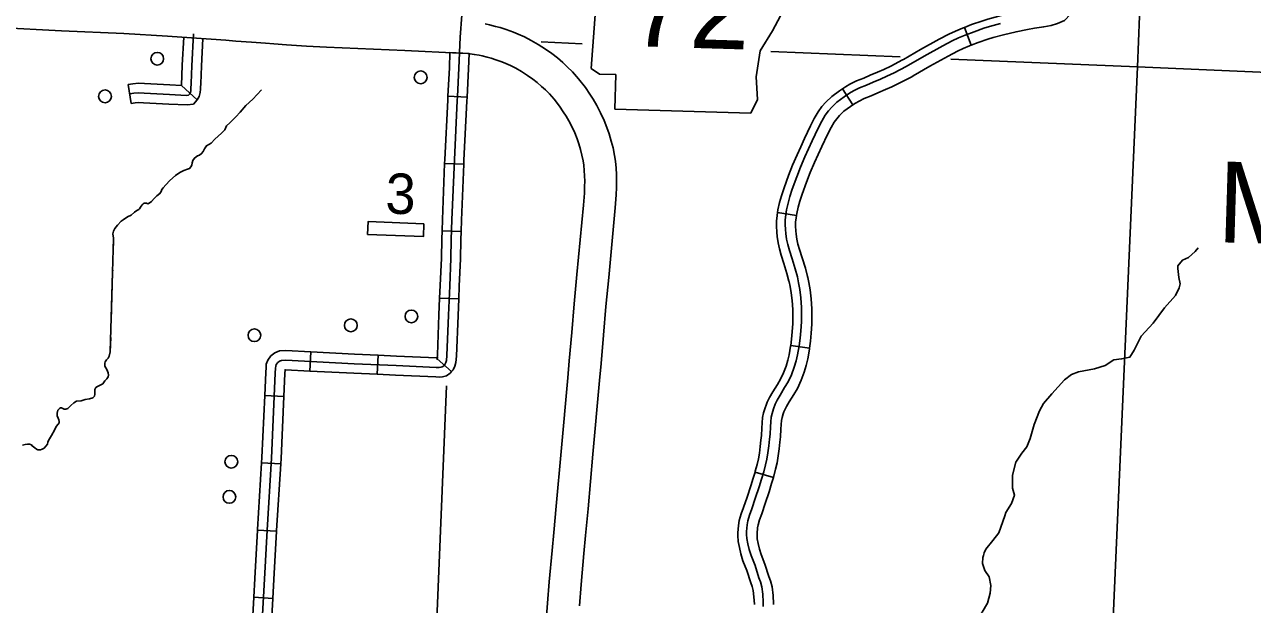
# Model space of a CAD drawing. Extents: x 653372 to 905732, y 627442 to 787275.
# Drawn here: x 702988 to 712613, y 774163 to 778707 of the extents above; entities that cross this region are included whole.
import ezdxf

# ---------------------------------------------------------------- set-up
doc = ezdxf.new("R2010")
doc.units = 0
for name, color, linetype in [('10', 7, 'Continuous'), ('21', 7, 'Continuous'), ('31', 7, 'Continuous'), ('32', 7, 'Continuous'), ('35', 7, 'Continuous'), ('43', 7, 'Continuous'), ('5', 7, 'Continuous'), ('56', 7, 'Continuous'), ('8', 7, 'Continuous')]:
    doc.layers.add(name, color=color, linetype=linetype)

msp = doc.modelspace()

# ---------------------------------------------------------------- linework, layer by layer
at = {"layer": '10'}
for points in [[(705354.6, 778530.6), (705197, 778537.5), (705041.8, 778548.1), (704941.4, 778555.1), (704876.2, 778560.1), (704765.7, 778569.4), (704644, 778578), (704566.3, 778584.3), (704297.6, 778603.2), (704108.4, 778616.8), (703766.3, 778635.9), (703278.8, 778658.6), (702781.3, 778683.4)], [(706599.5, 778712.4), (706633.7, 778704.9), (706679.8, 778692.9), (706717, 778682.7), (706762.7, 778667.8), (706819.4, 778647.2), (706857.8, 778631.7), (706905.8, 778610.7), (706958.4, 778583), (707013.5, 778551.2), (707070.5, 778514.2), (707120.8, 778479.5), (707164.9, 778445), (707206.3, 778409), (707241.9, 778376.6), (707283.3, 778336.5), (707331, 778282.1), (707384.9, 778214.8), (707419.3, 778162.2), (707446.4, 778121.8), (707474.7, 778072.9), (707503.9, 778015.5), (707530.9, 777955.9), (707553.5, 777899.8), (707571.1, 777849.4), (707587.5, 777793.8), (707601.2, 777740.3), (707613.1, 777681.2), (707619.3, 777635.2), (707625, 777582.5), (707627.7, 777533), (707629.2, 777482.1), (707628.3, 777430.7), (707626.5, 777372.5), (707618.3, 777269.9), (707566.8, 776725.6), (707545.1, 776496.7), (707525.8, 776273.8), (707507, 776049.7), (707495.3, 775916.8), (707442.3, 775339.6), (707404.7, 774910.8), (707385.9, 774703.9), (707372.3, 774561.8), (707350.2, 774319.4), (707337.5, 774151.8)], [(707074, 774003.6), (707088.3, 774171.9), (707101.1, 774340.1), (707123.3, 774585), (707136.9, 774727.1), (707155.7, 774933), (707193.3, 775362), (707246.3, 775939.2), (707257.9, 776071.2), (707276.7, 776295.1), (707296.1, 776519.3), (707317.9, 776749.2), (707369.2, 777291.7), (707376.8, 777386.3), (707378.3, 777436.8), (707379.1, 777480.8), (707377.9, 777522.3), (707375.7, 777562.2), (707371.1, 777605.3), (707366.5, 777639.8), (707357.4, 777684.6), (707346.5, 777727.3), (707333.1, 777772.6), (707319.3, 777812), (707301, 777857.7), (707278.6, 777907.1), (707254.9, 777953.5), (707234.2, 777989.5), (707210.9, 778024.1), (707182.3, 778067.9), (707139.3, 778121.5), (707102, 778164.1), (707070.9, 778194.3), (707040.3, 778222.1), (707005.7, 778252.1), (706972.5, 778278.1), (706931.4, 778306.5), (706882.9, 778337.9), (706837.7, 778364), (706797.3, 778385.3), (706760.8, 778401.2), (706729.8, 778413.8), (706681.2, 778431.4), (706645.3, 778443.2), (706615.4, 778451.3), (706575.4, 778461.7), (706551.8, 778466.9), (706512.9, 778473.4), (706481.4, 778477.9), (706462.3, 778480), (706395.9, 778483.7), (705969.5, 778503.1), (705354.4, 778530.6)]]:
    msp.add_lwpolyline(points, dxfattribs=at)
at = {"layer": '21'}
for p, q in [((707486.4, 779130.9), (707429.4, 778362.5)), ((708851.6, 778658.3), (708914.3, 778774.9)), ((708753.8, 778500.5), (708851.6, 778658.3)), ((708722.3, 778298.3), (708753.8, 778500.5)), ((707429.4, 778362.5), (707495.8, 778318.2)), ((707495.8, 778318.2), (707622.6, 778314.4)), ((707622.6, 778314.4), (707614.5, 778043.9)), ((708733.9, 778120.3), (708722.3, 778298.3)), ((708679.9, 778011.9), (708733.9, 778120.3)), ((707614.5, 778043.9), (708679.9, 778011.9))]:
    msp.add_line(p, q, dxfattribs=at)
at = {"layer": '31'}
for p, q in [((710408.6, 778544.5), (710355.5, 778684.8)), ((710355.5, 778684.8), (710355.5, 778684.8)), ((709398.9, 778203.1), (709481.4, 778077.9)), ((706456.5, 778139.2), (706306.7, 778146.7)), ((706306.7, 778146.7), (706306.7, 778146.7)), ((709038.6, 777210.5), (708890.4, 777233.6)), ((708890.4, 777233.6), (708890.4, 777233.6)), ((708993.4, 776192.8), (709142, 776172.3)), ((708857.9, 775157.2), (708714.3, 775200.6)), ((708857.9, 775157.2), (708857.9, 775157.2))]:
    msp.add_line(p, q, dxfattribs=at)
for points in [[(706435, 779093), (706415, 778779.7), (706402.2, 778608.6)], [(711361.8, 779029.4), (711354.7, 778998.4), (711333.5, 778945), (711139.6, 778739.6), (711084.3, 778715.6), (711036.6, 778700), (710977, 778690), (710903.7, 778677.4)], [(710355.5, 778684.8), (710412, 778706.2), (710492, 778734.5), (710538.3, 778748.5), (710624.7, 778772.6), (710728, 778797.6), (710822.3, 778815.6), (710878.2, 778825.2)], [(709065, 776631.3), (709055.9, 776684.2), (709045.8, 776728.9), (709029.9, 776791.5), (709005.7, 776871.7), (708983.6, 776937.1), (708971, 776983.1), (708961.5, 777025.2), (708954.6, 777069.2), (708951.7, 777101), (708949.8, 777141), (708950.8, 777176.5), (708954.5, 777215.7), (708960.8, 777256.1), (708972.5, 777308.4), (708986.1, 777358.8), (709005.6, 777417.8), (709040.8, 777512.5), (709071, 777590.2), (709105.1, 777669.7), (709162.1, 777796.1), (709208.8, 777894.3), (709237.8, 777949.8), (709264.6, 777997.9), (709289, 778030.9), (709315.3, 778060.6), (709356.4, 778099.3), (709412.8, 778141.4), (709455.2, 778169.3), (709486.8, 778187.4), (709532.5, 778210.7), (709588.3, 778231.9), (709640.9, 778255), (709698.6, 778280.3), (709747.4, 778302.3), (709804, 778329.2), (709899.9, 778378.3), (710040.6, 778460.3), (710185.7, 778540.3), (710260.4, 778579.3), (710308.6, 778601.9), (710361.2, 778623.8), (710431.1, 778650.2), (710508.7, 778677.7), (710552.5, 778691), (710636.9, 778714.5)], [(709877.6, 778433.7), (710010.3, 778511.1), (710156.9, 778591.9), (710233.8, 778632), (710285, 778656), (710340.3, 778679), (710355.5, 778684.8)], [(710903.7, 778677.4), (710849.1, 778668), (710759.7, 778650.9), (710662.5, 778627.4), (710580.1, 778604.5), (710538.8, 778592), (710463.6, 778565.3), (710408.6, 778544.5)], [(706381.6, 778142.9), (706392.7, 778364.5), (706402.2, 778608.6)], [(706306.7, 778146.7), (706317.8, 778367.9), (706322.4, 778487.1), (706472.2, 778479.1)], [(706472.2, 778479.1), (706467.6, 778361.2), (706456.5, 778139.2)], [(709953.2, 778304.1), (710084.3, 778380.6), (710227.8, 778459.7), (710300.4, 778497.6), (710345.7, 778518.8), (710395.6, 778539.6), (710408.6, 778544.5)], [(709398.9, 778203.1), (709422.6, 778218.7), (709457.8, 778238.9), (709508.7, 778264.9), (709566.6, 778286.8), (709617.5, 778309.2), (709674.8, 778334.4), (709722.6, 778355.9), (709777.5, 778381.9), (709870.6, 778429.6), (709877.6, 778433.7)], [(709481.4, 778077.9), (709501.1, 778090.9), (709529.2, 778106.9), (709569.6, 778127.6), (709623.4, 778148), (709677.8, 778171.9), (709735.7, 778197.3), (709785.6, 778219.7), (709843.9, 778247.4), (709942.7, 778298), (709953.2, 778304.1)], [(709072, 777749.3), (709100.8, 777813.2), (709148.4, 777913.2), (709178.5, 777971), (709208.1, 778024.1), (709237.4, 778063.7), (709268.1, 778098.4), (709314.8, 778142.4), (709376.4, 778188.3), (709398.9, 778203.1)], [(709481.4, 778077.9), (709462.6, 778065.5), (709411.4, 778027.3), (709375.9, 777993.9), (709354.1, 777969.2), (709334.4, 777942.7), (709310.5, 777899.8), (709282.7, 777846.4), (709236.9, 777750.1), (709208.7, 777687.6)], [(708890.4, 777233.6), (708893.8, 777255.6), (708906.4, 777311.9), (708920.9, 777365.8), (708941.5, 777428.2), (708977.4, 777524.7), (709008.3, 777604.1), (709043.2, 777685.4), (709072, 777749.3)], [(709208.7, 777687.6), (709180.5, 777625), (709147.2, 777547.4), (709117.6, 777471.4), (709083.1, 777378.5), (709064.7, 777322.8), (709052.1, 777276), (709041.2, 777227.6), (709038.6, 777210.5)], [(708980.9, 776690.8), (708979.5, 776697), (708964.3, 776757), (708941, 776834.4), (708918.5, 776900.7), (708904.9, 776950.5), (708894.5, 776996.7), (708886.8, 777045.5), (708883.6, 777081.3), (708881.4, 777125.8), (708882.6, 777166.7), (708886.8, 777210.5), (708890.4, 777233.6)], [(709127.3, 776723.8), (709125.4, 776731.9), (709108.9, 776797.1), (709083.8, 776880.1), (709062, 776944.5), (709050.5, 776986.8), (709041.9, 777024.9), (709035.7, 777063.9), (709033.3, 777091.7), (709031.5, 777127.3), (709032.4, 777157.3), (709035.7, 777191.9), (709038.6, 777210.5)], [(708993.4, 776192.8), (709000.3, 776242.7), (709005.6, 776299.2), (709009.4, 776364.5), (709010.1, 776428.2), (709009.1, 776473.3), (709005.2, 776543.9), (708997.5, 776605.8), (708989, 776655), (708980.9, 776690.8)], [(709142, 776172.3), (709149.4, 776225.5), (709155.2, 776287.9), (709159.4, 776359.3), (709160.1, 776429.1), (709159, 776479.2), (709154.6, 776557.3), (709146, 776627.8), (709136.1, 776684.4), (709127.3, 776723.8)], [(708776.8, 774145.6), (708777.1, 774179.8), (708773.9, 774242), (708767.5, 774300.6), (708757.2, 774340.2), (708744.9, 774372.5), (708714.2, 774468.6), (708683.5, 774545), (708669.1, 774592.3), (708658.4, 774639), (708650.2, 774680.4), (708647.9, 774710.3), (708648, 774735), (708652.1, 774787), (708657.5, 774818), (708670.2, 774863.2), (708688.8, 774912.8), (708716, 774993.1), (708746.6, 775083.2), (708764.9, 775145.5), (708781.8, 775201.4), (708796.2, 775256.8), (708807, 775302.1), (708815.5, 775352), (708822.8, 775405), (708828.2, 775457), (708831.9, 775496.2), (708834.9, 775553.9), (708837.4, 775594.4), (708841, 775629.8), (708847.6, 775659.4), (708857.5, 775695.2), (708871.3, 775731.6), (708886.9, 775764.1), (708910.9, 775803.4), (708946.2, 775861.9), (708973.5, 775906.1), (709000, 775963), (709021.4, 776021.4), (709036.8, 776070.7), (709047.7, 776117.9), (709060, 776189.9), (709068.1, 776248.6), (709073.7, 776308), (709077.7, 776376.4), (709078.4, 776443.2), (709077.3, 776490.8), (709073.2, 776565.1), (709065, 776631.3)], [(708800.7, 775724.7), (708809, 775746.6), (708827.6, 775785.5), (708853.5, 775827.8), (708888.9, 775886.5), (708914.1, 775927.3), (708937.3, 775977.3), (708957, 776031), (708971.1, 776075.9), (708980.9, 776118.2), (708992.6, 776186.8), (708993.4, 776192.8)], [(709142, 776172.3), (709140.9, 776163.9), (709128, 776088.7), (709115.9, 776036.5), (709099.1, 775982.8), (709076, 775919.8), (709046.4, 775856), (709016.9, 775808.3), (708981.6, 775749.9), (708959.5, 775713.8), (708947, 775687.6), (708940.9, 775671.6)], [(708714.3, 775200.6), (708716.3, 775207.2), (708730.1, 775260.4), (708740.2, 775302.7), (708748.1, 775348.9), (708755, 775399.5), (708760.2, 775449.9), (708763.8, 775487.2), (708766.7, 775543.6), (708769.3, 775586), (708773.5, 775627.3), (708781.5, 775663.1), (708792.9, 775704.1), (708800.7, 775724.7)], [(708940.9, 775671.6), (708935.6, 775657.4), (708927.1, 775626.7), (708921.8, 775603.3), (708918.8, 775573.8), (708916.5, 775535.1), (708913.4, 775476.3), (708909.5, 775435.2), (708904, 775381.6), (708896.4, 775326.1), (708887.3, 775272.6), (708875.7, 775224.1), (708860.8, 775166.7), (708857.9, 775157.2)], [(708581.7, 774665.3), (708579.6, 774693.1), (708579.7, 774723.7), (708584.3, 774781.9), (708590.9, 774820.1), (708605.6, 774872.2), (708624.9, 774923.5), (708651.7, 775002.7), (708681.8, 775091.4), (708699.8, 775152.4), (708714.3, 775200.6)], [(708731.3, 774676.7), (708729.6, 774698.5), (708729.7, 774717.4), (708733.3, 774763.2), (708737.4, 774786.8), (708748.3, 774825.3), (708766.2, 774873.1), (708793.7, 774954.6), (708824.8, 775046.1), (708843.5, 775109.5), (708857.9, 775157.2)], [(708708.8, 774162.8), (708708.8, 774163.8), (708705.9, 774221.5), (708700.2, 774272.5), (708692.4, 774302.9), (708680.8, 774333.2), (708650.3, 774428.7), (708619.4, 774505.6), (708603.3, 774558.6), (708591.8, 774608.8), (708582.4, 774655.7), (708581.7, 774665.3)], [(708858.8, 774161.1), (708858.9, 774166.8), (708855.4, 774233.6), (708848.1, 774299.7), (708835.5, 774348.5), (708822.4, 774382.9), (708791.5, 774479.5), (708761, 774555.4), (708748.3, 774597.2), (708738.5, 774640.2), (708731.3, 774676.2), (708731.3, 774676.7)]]:
    msp.add_lwpolyline(points, dxfattribs=at)
at = {"layer": '32'}
for p, q in [((703824.9, 778089.1), (703800.9, 778237.2)), ((704341.2, 778117), (704218.5, 778229.2)), ((706281, 777618.6), (706430.9, 777612.5)), ((706260.3, 777090.3), (706410.2, 777085.6)), ((706241.7, 776563.5), (706391.6, 776557.2)), ((705232.7, 776141.7), (705225.1, 775991.9)), ((705759.7, 776116), (705752.9, 775966.1)), ((706221.8, 776086.7), (706334.6, 775987.7)), ((704870.4, 775799.6), (705020.3, 775792.8)), ((704846.1, 775273.4), (704995.8, 775264.2)), ((704813.5, 774745.8), (704963.3, 774737.8)), ((704785.1, 774218.7), (704934.9, 774210.4))]:
    msp.add_line(p, q, dxfattribs=at)
for points in [[(703812.9, 778163.2), (703845.5, 778168.5), (703883.1, 778171.9), (703924.5, 778169.5), (704123.6, 778159), (704258.5, 778152.1), (704273.9, 778154.5), (704280.9, 778162.2), (704288.1, 778173.9), (704291.3, 778186.3), (704292.4, 778203.9), (704294.3, 778247.1), (704299.5, 778384.5), (704311.9, 778633.3)], [(704218.5, 778229.2), (704224.6, 778387.8), (704235.5, 778607.7)], [(704367.8, 778211.8), (704369.2, 778244), (704374.5, 778381.2), (704385.2, 778597.1)], [(703800.9, 778237.2), (703836.1, 778242.9), (703881.8, 778247.1), (703928.6, 778244.4), (704127.5, 778233.9), (704218.5, 778229.2)], [(703824.9, 778089.1), (703854.9, 778094), (703884.3, 778096.7), (703920.4, 778094.6), (704119.8, 778084.1), (704262.3, 778076.8), (704311.5, 778084.4), (704341.2, 778117), (704357.9, 778144.3), (704365.7, 778174.5), (704367.3, 778200), (704367.8, 778211.8)], [(706381.6, 778142.9), (706380.1, 778111.5), (706357.2, 777646.4), (706338, 777176.1), (706333.2, 777023.1), (706330.6, 776873.2), (706320.9, 776659.8), (706311.2, 776429.4), (706299.4, 776112.4), (706295.5, 776074), (706290.5, 776058.5), (706283.4, 776043.1), (706272.4, 776030.6), (706262.7, 776023.6), (706252.1, 776021.2), (706237.5, 776019.4), (706215.2, 776020), (705899.7, 776034.5), (705571.5, 776049.4), (705035.1, 776076.7), (705002.2, 776075.4), (704987, 776069.2), (704972.7, 776057.9), (704961.6, 776042.6), (704957.3, 776030.5), (704956.3, 776014.9), (704953.5, 775975.9), (704923.4, 775309.8), (704888.7, 774746.1), (704868.2, 774361.8), (704816.7, 773437.8)], [(706306.7, 778146.7), (706305.2, 778115.2), (706282.3, 777649.7), (706281, 777618.6)], [(706456.5, 778139.2), (706455, 778107.8), (706432.1, 777643), (706430.9, 777612.5)], [(706281, 777618.6), (706263.1, 777178.8), (706260.3, 777090.3)], [(706430.9, 777612.5), (706413, 777173.4), (706410.2, 777085.6)], [(706260.3, 777090.3), (706258.3, 777024.9), (706255.6, 776875.6), (706245.9, 776663.1), (706241.7, 776563.5)], [(706410.2, 777085.6), (706408.2, 777021.2), (706405.6, 776870.8), (706395.8, 776656.5), (706391.6, 776557.2)], [(706241.7, 776563.5), (706236.2, 776432.4), (706224.5, 776117.6), (706221.6, 776089.4), (706220.5, 776085.8), (706219.9, 776084.5), (706221.8, 776086.7)], [(706391.6, 776557.2), (706386.1, 776426.5), (706374.3, 776107.1), (706369.3, 776058.6), (706360.6, 776031.2), (706346.9, 776001.7), (706334.6, 775987.7)], [(705232.7, 776141.7), (705035.6, 776151.8), (704986.1, 776149.9), (704948.8, 776134.6), (704918, 776110.3), (704894.5, 776077.8), (704883.2, 776045.7), (704881.5, 776020.1), (704878.6, 775980.3), (704870.4, 775799.6)], [(705759.7, 776116), (705575.1, 776124.3), (705232.7, 776141.7)], [(706228.9, 776094.7), (706218.1, 776095), (705903.1, 776109.5), (705759.7, 776116)], [(705225.1, 775991.9), (705034.6, 776001.6), (705030.5, 776001.5), (705028.4, 775971.5), (705020.3, 775792.8)], [(705752.9, 775966.1), (705567.9, 775974.5), (705225.1, 775991.9)], [(706334.6, 775987.7), (706323.1, 775974.7), (706294.3, 775954), (706265.1, 775947.2), (706241, 775944.2), (706212.4, 775945.1), (705896.2, 775959.6), (705752.9, 775966.1)], [(704870.4, 775799.6), (704848.5, 775313.8), (704846.1, 775273.4)], [(705020.3, 775792.8), (704998.3, 775305.8), (704995.8, 775264.2)], [(704846.1, 775273.4), (704813.8, 774750.4), (704813.5, 774745.8)], [(704995.8, 775264.2), (704963.5, 774741.8), (704963.3, 774737.8)], [(704813.5, 774745.8), (704793.3, 774365.9), (704785.1, 774218.7)], [(704963.3, 774737.8), (704943.1, 774357.7), (704934.9, 774210.4)], [(704785.1, 774218.7), (704755.7, 773691.6)], [(704934.9, 774210.4), (704905.5, 773683.2)]]:
    msp.add_lwpolyline(points, dxfattribs=at)
at = {"layer": '35'}
for points in [[(703695.3, 777110), (703716.8, 777135.8), (703744.7, 777166.6), (703760.5, 777177), (703794.3, 777199.2), (703822.6, 777213.9), (703851.1, 777236.2), (703861.2, 777244.8), (703873.7, 777252), (703883.8, 777257.9), (703889.2, 777263.4), (703896.2, 777275.4), (703902.1, 777284.7), (703909.5, 777294.4), (703918.2, 777302.6), (703926.8, 777306.6), (703934.4, 777308.3), (703943.8, 777306.1), (703955.5, 777302.9), (703964.1, 777306.4), (703982.9, 777320.5), (704004.7, 777344.3), (704023.7, 777365), (704048.8, 777382.1), (704057.8, 777398.9), (704064.4, 777413.8), (704073.3, 777428.6), (704096.2, 777450.6), (704125.5, 777484.7), (704170.1, 777523), (704203.9, 777547.5), (704237.4, 777563.5), (704264.2, 777574), (704281.3, 777578.2), (704291.1, 777591.1), (704299.1, 777606), (704302.5, 777622.9), (704306.8, 777642.6), (704319.7, 777661.1), (704342.8, 777677.4), (704359.9, 777682.6), (704375.4, 777695.3), (704388.2, 777711.9), (704397.4, 777734.3), (704413.2, 777757.5), (704449.5, 777777.9), (704480.7, 777810), (704532, 777854.7), (704557.4, 777883.2), (704571.5, 777912.1), (704595.8, 777935.9), (704625, 777965.2), (704644.5, 777982.6), (704677.5, 778019.2), (704722.5, 778071.7), (704778.7, 778121), (704845.1, 778194.5)], [(710524.1, 774596.6), (710578, 774664.4), (710624.2, 774724), (710672.5, 774858.4), (710678.8, 774883.1), (710725.3, 774953.8), (710746.7, 775019.7), (710731.6, 775072.8), (710731.9, 775175.4), (710757.2, 775277.2), (710806.4, 775347.8), (710843.9, 775396.6), (710870.8, 775462.3), (710901.8, 775572.2), (710943.8, 775679.1), (710976, 775736.3), (711039.3, 775812.1), (711139.6, 775922.7), (711193.5, 775965.4), (711249.5, 775985.9), (711375, 776009.9), (711458.9, 776035.1), (711526.7, 776080.2), (711587.9, 776086.7), (711652.1, 776101.4), (711687, 776155.8), (711740.1, 776265.1), (711834.6, 776367.6), (711924.2, 776487.7), (712010.2, 776584.9), (712039.7, 776645), (712046.2, 776675.3), (712036.6, 776725.5), (712027.6, 776795.1), (712028.3, 776817.2), (712065.6, 776860.4), (712110.6, 776881.3), (712164.7, 776929.5), (712188.7, 776956.7)], [(703659.6, 776143), (703650.2, 776108.7), (703643.8, 776092.2), (703630.2, 776078.3), (703619.1, 776064.3), (703616.4, 776053.6), (703618.1, 776030.9), (703632.8, 776003.1), (703643.9, 775977.7), (703647, 775959.7), (703644.2, 775946.7), (703634.2, 775931.5), (703618.2, 775914), (703602, 775891.9), (703586.3, 775884), (703574.2, 775879.6), (703559.7, 775871.7), (703546.3, 775862.5), (703538.7, 775848.4), (703538.4, 775837.7), (703538, 775824.6), (703537.6, 775811.5), (703537.1, 775796), (703522.4, 775781), (703497.1, 775775.1), (703462.4, 775768.4), (703431.7, 775759.2), (703394, 775754.4), (703374.5, 775741.9), (703349.5, 775722.9), (703338.9, 775708.3), (703326.7, 775699.2), (703312.3, 775693.6), (703299.7, 775692.8), (703286.8, 775699.2), (703278, 775703), (703270.2, 775703.2), (703263, 775699.3), (703249.4, 775685.4), (703244, 775661.7), (703242.7, 775640.9), (703250.5, 775621.5), (703256.1, 775609.4), (703259.9, 775596.2), (703258.9, 775584.9), (703251.5, 775574.4), (703236.7, 775558.2), (703222.6, 775527.3), (703199.3, 775485.7), (703176.1, 775447)], [(703176.1, 775447), (703170.3, 775434.1), (703167.5, 775418.7), (703154.5, 775402.3), (703141.5, 775387.2), (703127, 775379.3), (703113.1, 775375), (703100.6, 775374.1), (703091.7, 775375), (703080.5, 775380.1), (703068.8, 775388.8), (703047.5, 775405.6), (703041.2, 775412.3), (703027, 775418.1), (703011.5, 775418.6), (702993.6, 775416.7), (702970.8, 775410.3)], [(709925.3, 773383.8), (709969.7, 773420.5), (709999, 773454.1), (710026.3, 773503.7), (710050.1, 773559.5), (710118.6, 773713.7), (710206.7, 773863.5), (710289.2, 773950.8), (710337.1, 773988.7), (710414.4, 774025.7), (710438.2, 774040.7), (710495.4, 774101.7), (710535.6, 774173), (710556.4, 774249.9), (710561.9, 774310), (710549.2, 774378), (710516.3, 774428.2), (710497.1, 774484.8), (710498.4, 774530.3), (710503.8, 774547.3), (710510.6, 774566.8), (710524.1, 774596.6)]]:
    msp.add_lwpolyline(points, dxfattribs=at)
at = {"layer": '43'}
for points in [[(703695.3, 777110), (703684.3, 777088.7), (703680.8, 777067), (703685.4, 777032.9), (703678.4, 776767.4), (703659.6, 776143)], [(703695.3, 777110), (703684.3, 777088.7), (703680.8, 777067), (703685.4, 777032.9), (703682.3, 776915.4)], [(703678.8, 776783.4), (703678.4, 776767.4), (703667, 776387.6)], [(703663, 776255.6), (703659.6, 776143)]]:
    msp.add_lwpolyline(points, dxfattribs=at)
at = {"layer": '5'}
for points in [[(711782.1, 780164.6), (711711.2, 778376.3)], [(707358.3, 778557), (707037.8, 778570.3)], [(709850.8, 778453.5), (708839, 778495.5)], [(711711.2, 778376.3), (710248.3, 778437)], [(711711.2, 778376.3), (711481.2, 773166.2)], [(714233.6, 778266.5), (711711.2, 778376.3)], [(706295.8, 775876.8), (706196.6, 773478.7)]]:
    msp.add_lwpolyline(points, dxfattribs=at)
at = {"layer": '56'}
msp.add_lwpolyline([(706118.5, 777145.7), (706114.6, 777045.8), (705677.4, 777062.9), (705681.3, 777162.8)], close=True, dxfattribs=at)
for centre in [(704028.3, 778439), (706093.1, 778293.3), (703618.6, 778144.4), (706020.8, 776420.1), (705545.6, 776349.6), (704789.7, 776272.3), (704608.6, 775281.2), (704593.8, 775005.7)]:
    msp.add_circle(centre, 50, dxfattribs=at)

# ---------------------------------------------------------------- texts
at = {"layer": '21'}
msp.add_text('72', height=633.6, rotation=358.28003, dxfattribs=at).set_placement((707723, 778539))
at = {"layer": '56'}
msp.add_text('3', height=316.8, rotation=358.28003, dxfattribs=at).set_placement((705813.7, 777226.4))
at = {"layer": '8'}
msp.add_text('MILITARY', height=633.6, rotation=358.28003, dxfattribs=at).set_placement((712331.6, 777001.8))

doc.saveas('drawing.dxf')
